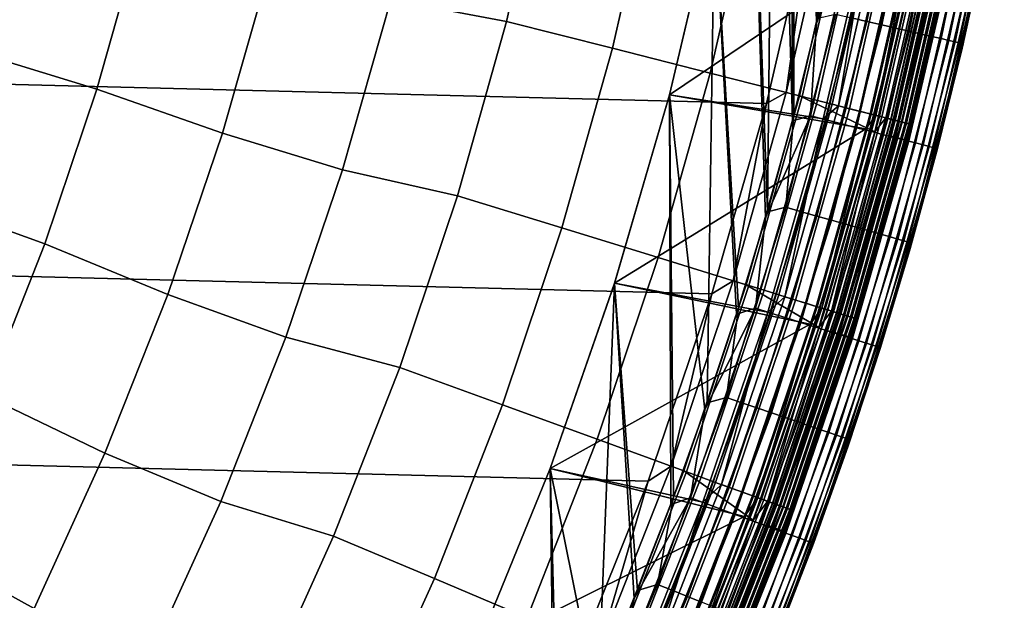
# Model space of a CAD drawing. Header units: metres. Extents: x -248 to 28, y -28 to 28.
# Tile 440 of 507: x 20.59 to 27.27, y -10.01 to -6.07. Entities that reach past the tile are written whole.
import ezdxf

# ---------------------------------------------------------------- set-up
doc = ezdxf.new("R2010")
doc.units = ezdxf.units.M
doc.layers.add('solid_10_061_053_XXX', color=7, linetype='CONTINUOUS')

msp = doc.modelspace()

# ---------------------------------------------------------------- linework, layer by layer
at = {"layer": 'solid_10_061_053_XXX'}
for points in [[(25.847754, 0, 118), (25.994907, -6.095469, 118), (25.994907, 6.095469, 118), (25.830399, 6.75873, 118)], [(25.994907, -6.095469, 118), (26.142359, -5.428349, 118), (25.994907, 6.095469, 118)], [(25.847754, 0, 25), (26.002975, 6.060962, 25), (26.002975, -6.060962, 25), (25.840338, -6.72063, 25)], [(25.813505, -1.33007, 25), (25.847754, 0, 25), (25.840338, -6.72063, 25)], [(25.813505, -1.33007, 118), (25.830399, -6.75873, 118), (25.994907, -6.095469, 118), (25.847754, 0, 118)], [(25.710732, -2.657897, 25), (25.813505, -1.33007, 25), (25.840338, -6.72063, 25), (25.661005, -7.375816, 25)], [(25.813505, -1.33007, 118), (25.710732, -2.657897, 118), (25.830399, -6.75873, 118)], [(25.53981, -3.978022, 25), (25.710732, -2.657897, 25), (25.661005, -7.375816, 25)], [(25.53981, -3.978022, 118), (25.649004, -7.417444, 118), (25.830399, -6.75873, 118), (25.710732, -2.657897, 118)], [(25.30131, -5.286795, 25), (25.53981, -3.978022, 25), (25.661005, -7.375816, 25), (25.465034, -8.026333, 25)], [(25.30131, -5.286795, 118), (25.450794, -8.071371, 118), (25.649004, -7.417444, 118), (25.53981, -3.978022, 118)], [(25.654264, -6.641425, -9.8), (-25.957792, -5.333158, -9.8), (-26.194746, -4.010602, -9.8), (25.957809, -5.333074, -9.8)], [(26.610149, -4.748371, 25.056189), (26.336823, -6.084308, 25.056189), (26.23173, -6.060032, 25.025095), (26.503965, -4.729425, 25.025095)], [(24.163736, -4.884805, 138.351929), (23.374029, -4.767021, 139.504547), (23.104807, -5.93613, 139.504547), (23.890213, -6.083196, 138.351929)], [(26.712234, -4.766585, 25.099174), (26.43786, -6.107647, 25.099174), (26.336823, -6.084308, 25.056189), (26.610149, -4.748371, 25.056189)], [(26.808933, -4.783838, 25.153511), (26.533566, -6.129755, 25.153511), (26.43786, -6.107647, 25.099174), (26.712234, -4.766585, 25.099174)], [(26.899027, -4.799913, 25.218515), (26.622734, -6.150352, 25.218515), (26.533566, -6.129755, 25.153511), (26.808933, -4.783838, 25.153511)], [(26.981382, -4.814607, 25.293365), (26.704243, -6.169181, 25.293365), (26.622734, -6.150352, 25.218515), (26.899027, -4.799913, 25.218515)], [(27.054958, -4.827735, 25.377121), (26.777065, -6.186003, 25.377121), (26.704243, -6.169181, 25.293365), (26.981382, -4.814607, 25.293365)], [(27.118832, -4.839132, 25.468725), (26.840281, -6.200607, 25.468725), (26.777065, -6.186003, 25.377121), (27.054958, -4.827735, 25.377121)], [(27.172194, -4.848654, 25.567024), (26.893095, -6.212808, 25.567024), (26.840281, -6.200607, 25.468725), (27.118832, -4.839132, 25.468725)], [(27.214375, -4.856181, 25.670778), (26.934843, -6.222452, 25.670778), (26.893095, -6.212808, 25.567024), (27.172194, -4.848654, 25.567024)], [(27.244843, -4.861618, 25.778681), (26.964998, -6.229419, 25.778681), (26.934843, -6.222452, 25.670778), (27.214375, -4.856181, 25.670778)], [(26.964998, -6.229419, 25.778681), (27.244843, -4.861618, 25.778681), (27.263212, -4.864897, 25.889374), (26.983179, -6.23362, 25.889374)], [(27.269253, -4.865993, 26), (27.132313, -5.579216, 117), (26.982174, -6.265164, 117), (26.989155, -6.235021, 26)], [(26.983179, -6.23362, 25.889374), (27.263212, -4.864897, 25.889374), (27.269253, -4.865993, 26), (26.989155, -6.235021, 26)], [(24.608984, -6.266217, 137.162735), (24.890739, -5.031772, 137.162735), (24.163736, -4.884805, 138.351929), (23.890213, -6.083196, 138.351929)], [(24.890739, -5.031772, 137.162735), (24.608984, -6.266217, 137.162735), (25.272211, -6.435095, 135.939667), (25.561558, -5.16738, 135.939667)], [(25.561558, -5.16738, 135.939667), (25.272211, -6.435095, 135.939667), (25.878393, -6.589448, 134.685471), (26.174681, -5.291326, 134.685471)], [(20.198463, -6.265289, 142.717407), (21.10976, -6.54417, 141.689758), (21.411009, -5.47876, 141.689758), (20.487034, -5.245308, 142.717407)], [(26.084316, -5.273058, -9.793713), (25.789051, -6.566699, -9.793713), (25.957809, -5.333074, -9.8)], [(26.192787, -5.294986, -9.774903), (25.896294, -6.594007, -9.774903), (25.789051, -6.566699, -9.793713), (26.084316, -5.273058, -9.793713)], [(25.284929, -7.93235, -9.8), (-25.654243, -6.641504, -9.8), (-25.957792, -5.333158, -9.8), (25.654264, -6.641425, -9.8)], [(25.30131, -5.286795, 25), (24.995497, -6.582659, 25), (24.995485, -6.58271, 24.5), (25.301214, -5.287237, 24.5)], [(25.301214, -5.287237, 24.5), (24.995485, -6.58271, 24.5), (26.040407, -6.745879, 24.5), (26.348808, -5.417572, 24.5)], [(25.301212, -5.287242, 118.5), (24.995487, -6.582701, 118.5), (24.995497, -6.582659, 118), (25.30131, -5.286795, 118)], [(26.641464, -5.470767, 118.5), (24.995487, -6.582701, 118.5), (25.301212, -5.287242, 118.5)], [(24.995497, -6.582659, 25), (25.30131, -5.286795, 25), (25.252592, -8.67159, 25), (25.023809, -9.311227, 25)], [(24.995497, -6.582659, 118), (25.235916, -8.719999, 118), (25.450794, -8.071371, 118), (25.30131, -5.286795, 118)], [(25.30131, -5.286795, 25), (25.465034, -8.026333, 25), (25.252592, -8.67159, 25)], [(25.789051, -6.566699, -9.793713), (25.654264, -6.641425, -9.8), (25.957809, -5.333074, -9.8)], [(26.174681, -5.291326, 134.685471), (25.878393, -6.589448, 134.685471), (26.39061, -6.833001, 133.423676), (26.702822, -5.487569, 133.423676)], [(26.29851, -5.316358, -9.743809), (26.00082, -6.620622, -9.743809), (25.896294, -6.594007, -9.774903), (26.192787, -5.294986, -9.774903)], [(26.400148, -5.336905, -9.700823), (26.101309, -6.64621, -9.700823), (26.00082, -6.620622, -9.743809), (26.29851, -5.316358, -9.743809)], [(26.496426, -5.356368, -9.646485), (26.196497, -6.670448, -9.646485), (26.101309, -6.64621, -9.700823), (26.400148, -5.336905, -9.700823)], [(26.143318, -6.656907, 24.494968), (26.44264, -5.345495, 24.494968), (26.348808, -5.417572, 24.5)], [(26.218006, -6.675925, 24.479738), (26.518183, -5.360766, 24.479738), (26.44264, -5.345495, 24.494968), (26.143318, -6.656907, 24.494968)], [(25.953712, -6.724016, 117.993866), (26.261129, -5.400067, 117.993866), (25.994907, -6.095469, 118)], [(26.060871, -6.751775, 117.975212), (26.369555, -5.42236, 117.975212), (26.261129, -5.400067, 117.993866), (25.953712, -6.724016, 117.993866)], [(26.261129, -5.400067, 117.993866), (26.142359, -5.428349, 118), (25.994907, -6.095469, 118)], [(26.586128, -5.374502, -9.581482), (26.285183, -6.69303, -9.581482), (26.196497, -6.670448, -9.646485), (26.496426, -5.356368, -9.646485)], [(26.290127, -6.694289, 24.454567), (26.591127, -5.375513, 24.454567), (26.518183, -5.360766, 24.479738), (26.218006, -6.675925, 24.479738)], [(26.668123, -5.391078, -9.506631), (26.366251, -6.713672, -9.506631), (26.285183, -6.69303, -9.581482), (26.586128, -5.374502, -9.581482)], [(26.35844, -6.711684, 24.419889), (26.660225, -5.389481, 24.419889), (26.591127, -5.375513, 24.454567), (26.290127, -6.694289, 24.454567)], [(26.42178, -6.727811, 24.376299), (26.724289, -5.402431, 24.376299), (26.660225, -5.389481, 24.419889), (26.35844, -6.711684, 24.419889)], [(26.741381, -5.405887, -9.422875), (26.438677, -6.732114, -9.422875), (26.366251, -6.713672, -9.506631), (26.668123, -5.391078, -9.506631)], [(26.767876, -5.411243, 133.288391), (26.702822, -5.487569, 133.423676), (26.39061, -6.833001, 133.423676), (26.464872, -6.738785, 133.288391)], [(26.397585, -6.721651, 118.503029), (26.641464, -5.470767, 118.5), (26.699818, -5.397484, 118.503029)], [(26.397585, -6.721651, 118.503029), (26.699818, -5.397484, 118.503029), (26.741081, -5.405826, 118.512192), (26.438383, -6.732039, 118.512192)], [(26.479055, -6.742396, 24.324541), (26.782219, -5.414143, 24.324541), (26.724289, -5.402431, 24.376299), (26.42178, -6.727811, 24.376299)], [(26.438383, -6.732039, 118.512192), (26.741081, -5.405826, 118.512192), (26.780636, -5.413822, 118.527283), (26.477488, -6.741997, 118.527283)], [(26.804974, -5.418743, -9.331272), (26.501553, -6.748124, -9.331272), (26.438677, -6.732114, -9.422875), (26.741381, -5.405887, -9.422875)], [(26.499136, -6.747509, 133.148941), (26.802532, -5.418249, 133.148941), (26.767876, -5.411243, 133.288391), (26.464872, -6.738785, 133.288391)], [(21.411009, -5.47876, 141.689758), (21.10976, -6.54417, 141.689758), (21.963034, -6.841669, 140.617996), (22.279419, -5.728068, 140.617996)], [(26.397585, -6.721651, 118.503029), (26.330183, -6.813108, 118.5), (24.995487, -6.582701, 118.5), (26.641464, -5.470767, 118.5)], [(26.143318, -6.656907, 24.494968), (26.348808, -5.417572, 24.5), (26.040407, -6.745879, 24.5)], [(26.165329, -6.778836, 117.944267), (26.47525, -5.444092, 117.944267), (26.369555, -5.42236, 117.975212), (26.060871, -6.751775, 117.975212)], [(26.265772, -6.804857, 117.901421), (26.576883, -5.464989, 117.901421), (26.47525, -5.444092, 117.944267), (26.165329, -6.778836, 117.944267)], [(26.360931, -6.829509, 117.847214), (26.67317, -5.484787, 117.847214), (26.576883, -5.464989, 117.901421), (26.265772, -6.804857, 117.901421)], [(26.477488, -6.741997, 118.527283), (26.780636, -5.413822, 118.527283), (26.817661, -5.421308, 118.547997), (26.514095, -6.751318, 118.547997)], [(26.529285, -6.755186, 24.265507), (26.833027, -5.424413, 24.265507), (26.782219, -5.414143, 24.324541), (26.479055, -6.742396, 24.324541)], [(26.520296, -6.752897, 133.006744), (26.823933, -5.422575, 133.006744), (26.802532, -5.418249, 133.148941), (26.499136, -6.747509, 133.148941)], [(26.823933, -5.422575, 133.006744), (26.520296, -6.752897, 133.006744), (26.500774, -6.861526, 132.863525), (26.814291, -5.510477, 132.863525)], [(26.858105, -5.429483, -9.232974), (26.554081, -6.7615, -9.232974), (26.501553, -6.748124, -9.331272), (26.804974, -5.418743, -9.331272)], [(26.514095, -6.751318, 118.547997), (26.817661, -5.421308, 118.547997), (26.851398, -5.428127, 118.573914), (26.547449, -6.759811, 118.573914)], [(26.571611, -6.765964, 24.200205), (26.875837, -5.433068, 24.200205), (26.833027, -5.424413, 24.265507), (26.529285, -6.755186, 24.265507)], [(26.547449, -6.759811, 118.573914), (26.851398, -5.428127, 118.573914), (26.881147, -5.434141, 118.604492), (26.576862, -6.767301, 118.604492)], [(26.900103, -5.437973, -9.12922), (26.595602, -6.772072, -9.12922), (26.554081, -6.7615, -9.232974), (26.858105, -5.429483, -9.232974)], [(26.605307, -6.774544, 24.129755), (26.909918, -5.439957, 24.129755), (26.875837, -5.433068, 24.200205), (26.571611, -6.765964, 24.200205)], [(26.576862, -6.767301, 118.604492), (26.881147, -5.434141, 118.604492), (26.906298, -5.439225, 118.639099), (26.601728, -6.773632, 118.639099)], [(26.930437, -5.444105, -9.021317), (26.625593, -6.779709, -9.021317), (26.595602, -6.772072, -9.12922), (26.900103, -5.437973, -9.12922)], [(26.601728, -6.773632, 118.639099), (26.906298, -5.439225, 118.639099), (26.926329, -5.443274, 118.677032), (26.621532, -6.778675, 118.677032)], [(26.629793, -6.780778, 24.055367), (26.934685, -5.444964, 24.055367), (26.909918, -5.439957, 24.129755), (26.605307, -6.774544, 24.129755)], [(26.621532, -6.778675, 118.677032), (26.926329, -5.443274, 118.677032), (26.940828, -5.446206, 118.717499), (26.635866, -6.782325, 118.717499)], [(26.948727, -5.447803, -8.910626), (26.643677, -6.784314, -8.910626), (26.625593, -6.779709, -9.021317), (26.930437, -5.444105, -9.021317)], [(26.644651, -6.784562, 23.978315), (26.949713, -5.448002, 23.978315), (26.934685, -5.444964, 24.055367), (26.629793, -6.780778, 24.055367)], [(26.635866, -6.782325, 118.717499), (26.940828, -5.446206, 118.717499), (26.949495, -5.447958, 118.759666), (26.644438, -6.784507, 118.759666)], [(26.948727, -5.447803, -8.910626), (26.937073, -5.535716, -8.8), (26.643677, -6.784314, -8.910626)], [(26.644438, -6.784507, 118.759666), (26.949495, -5.447958, 118.759666), (26.93449, -5.535155, 118.80262)], [(26.644651, -6.784562, 23.978315), (26.937075, -5.535702, 23.9), (26.949713, -5.448002, 23.978315)], [(26.449612, -6.852482, 117.782333), (26.762901, -5.503237, 117.782333), (26.67317, -5.484787, 117.847214), (26.360931, -6.829509, 117.847214)], [(26.530695, -6.873488, 117.707596), (26.844944, -5.520106, 117.707596), (26.762901, -5.503237, 117.782333), (26.449612, -6.852482, 117.782333)], [(26.619572, -6.892256, 118.80262), (26.93449, -5.535155, 118.80262), (26.814291, -5.510477, 132.863525), (26.500774, -6.861526, 132.863525)], [(26.603157, -6.89226, 117.62394), (26.918264, -5.535182, 117.62394), (26.844944, -5.520106, 117.707596), (26.530695, -6.873488, 117.707596)], [(26.666086, -6.908563, 117.532425), (26.981939, -5.548275, 117.532425), (26.918264, -5.535182, 117.62394), (26.603157, -6.89226, 117.62394)], [(26.644438, -6.784507, 118.759666), (26.93449, -5.535155, 118.80262), (26.619572, -6.892256, 118.80262)], [(26.937075, -5.535702, 23.9), (26.622124, -6.892936, 23.9), (26.622118, -6.892953, -8.8), (26.937073, -5.535716, -8.8)], [(26.643677, -6.784314, -8.910626), (26.937073, -5.535716, -8.8), (26.622118, -6.892953, -8.8)], [(26.644651, -6.784562, 23.978315), (26.622124, -6.892936, 23.9), (26.937075, -5.535702, 23.9)], [(26.718691, -6.922191, 117.434196), (27.035166, -5.559219, 117.434196), (26.981939, -5.548275, 117.532425), (26.666086, -6.908563, 117.532425)], [(26.760305, -6.932972, 117.330498), (27.077274, -5.567877, 117.330498), (27.035166, -5.559219, 117.434196), (26.718691, -6.922191, 117.434196)], [(26.790407, -6.940771, 117.222633), (27.107733, -5.574141, 117.222633), (27.077274, -5.567877, 117.330498), (26.760305, -6.932972, 117.330498)], [(27.107733, -5.574141, 117.222633), (26.790407, -6.940771, 117.222633), (26.808615, -6.945489, 117.111969), (27.126156, -5.57793, 117.111969)], [(27.126156, -5.57793, 117.111969), (26.808615, -6.945489, 117.111969), (27.132313, -5.579216, 117)], [(26.808615, -6.945489, 117.111969), (26.982174, -6.265164, 117), (27.132313, -5.579216, 117)], [(21.963034, -6.841669, 140.617996), (22.777147, -7.090225, 139.504547), (23.104807, -5.93613, 139.504547), (22.279419, -5.728068, 140.617996)], [(23.890213, -6.083196, 138.351929), (23.104807, -5.93613, 139.504547), (22.777147, -7.090225, 139.504547), (23.557293, -7.266462, 138.351929)], [(26.123901, -6.035124, 25.006287), (25.786303, -7.344903, 25.006287), (25.840338, -6.72063, 25), (26.002975, -6.060962, 25)], [(26.23173, -6.060032, 25.025095), (25.892736, -7.375216, 25.025095), (25.786303, -7.344903, 25.006287), (26.123901, -6.035124, 25.006287)], [(26.336823, -6.084308, 25.056189), (25.996473, -7.404761, 25.056189), (25.892736, -7.375216, 25.025095), (26.23173, -6.060032, 25.025095)], [(24.266048, -7.485085, 137.162735), (24.608984, -6.266217, 137.162735), (23.890213, -6.083196, 138.351929), (23.557293, -7.266462, 138.351929)], [(25.953712, -6.724016, 117.993866), (25.994907, -6.095469, 118), (25.830399, -6.75873, 118)], [(26.43786, -6.107647, 25.099174), (26.096203, -7.433166, 25.099174), (25.996473, -7.404761, 25.056189), (26.336823, -6.084308, 25.056189)], [(26.533566, -6.129755, 25.153511), (26.190672, -7.460072, 25.153511), (26.096203, -7.433166, 25.099174), (26.43786, -6.107647, 25.099174)], [(26.622734, -6.150352, 25.218515), (26.278688, -7.48514, 25.218515), (26.190672, -7.460072, 25.153511), (26.533566, -6.129755, 25.153511)], [(26.704243, -6.169181, 25.293365), (26.359144, -7.508056, 25.293365), (26.278688, -7.48514, 25.218515), (26.622734, -6.150352, 25.218515)], [(26.777065, -6.186003, 25.377121), (26.431025, -7.528529, 25.377121), (26.359144, -7.508056, 25.293365), (26.704243, -6.169181, 25.293365)], [(26.840281, -6.200607, 25.468725), (26.493425, -7.546301, 25.468725), (26.431025, -7.528529, 25.377121), (26.777065, -6.186003, 25.377121)], [(26.893095, -6.212808, 25.567024), (26.545557, -7.56115, 25.567024), (26.493425, -7.546301, 25.468725), (26.840281, -6.200607, 25.468725)], [(26.934843, -6.222452, 25.670778), (26.586765, -7.572888, 25.670778), (26.545557, -7.56115, 25.567024), (26.893095, -6.212808, 25.567024)], [(19.859146, -7.269529, 142.717407), (20.755531, -7.593157, 141.689758), (21.10976, -6.54417, 141.689758), (20.198463, -6.265289, 142.717407)], [(24.608984, -6.266217, 137.162735), (24.266048, -7.485085, 137.162735), (24.920033, -7.686812, 135.939667), (25.272211, -6.435095, 135.939667)], [(26.964998, -6.229419, 25.778681), (26.616529, -7.581367, 25.778681), (26.586765, -7.572888, 25.670778), (26.934843, -6.222452, 25.670778)], [(26.616529, -7.581367, 25.778681), (26.964998, -6.229419, 25.778681), (26.983179, -6.23362, 25.889374), (26.634476, -7.586479, 25.889374)], [(26.989155, -6.235021, 26), (26.814697, -6.947086, 117), (26.62999, -7.624544, 117), (26.640373, -7.588181, 26)], [(26.634476, -7.586479, 25.889374), (26.983179, -6.23362, 25.889374), (26.989155, -6.235021, 26), (26.640373, -7.588181, 26)], [(26.808615, -6.945489, 117.111969), (26.814697, -6.947086, 117), (26.982174, -6.265164, 117)], [(26.989155, -6.235021, 26), (26.982174, -6.265164, 117), (26.814697, -6.947086, 117)], [(25.272211, -6.435095, 135.939667), (24.920033, -7.686812, 135.939667), (25.517767, -7.871189, 134.685471), (25.878393, -6.589448, 134.685471)], [(21.10976, -6.54417, 141.689758), (20.755531, -7.593157, 141.689758), (21.591024, -7.937943, 140.617996), (21.963034, -6.841669, 140.617996)], [(24.995497, -6.582659, 25), (24.623314, -7.861216, 25), (24.623484, -7.860691, 24.5), (24.995485, -6.58271, 24.5)], [(24.623314, -7.861216, 25), (24.995497, -6.582659, 25), (25.023809, -9.311227, 25), (24.778795, -9.944909, 25)], [(24.623314, -7.861216, 118), (24.756735, -9.999702, 118), (25.004536, -9.362863, 118), (24.995497, -6.582659, 118)], [(24.995487, -6.582701, 118.5), (24.623491, -7.860664, 118.5), (24.623314, -7.861216, 118), (24.995497, -6.582659, 118)], [(24.995485, -6.58271, 24.5), (24.623484, -7.860691, 24.5), (25.665115, -8.05677, 24.5), (26.040407, -6.745879, 24.5)], [(26.330183, -6.813108, 118.5), (24.623491, -7.860664, 118.5), (24.995487, -6.582701, 118.5)], [(24.995497, -6.582659, 118), (25.004536, -9.362863, 118), (25.235916, -8.719999, 118)], [(25.789051, -6.566699, -9.793713), (25.42967, -7.844014, -9.793713), (25.654264, -6.641425, -9.8)], [(25.896294, -6.594007, -9.774903), (25.535419, -7.876634, -9.774903), (25.42967, -7.844014, -9.793713), (25.789051, -6.566699, -9.793713)], [(25.878393, -6.589448, 134.685471), (25.517767, -7.871189, 134.685471), (26.010651, -8.160892, 133.423676), (26.39061, -6.833001, 133.423676)], [(26.00082, -6.620622, -9.743809), (25.638487, -7.908426, -9.743809), (25.535419, -7.876634, -9.774903), (25.896294, -6.594007, -9.774903)], [(24.850672, -9.202921, -9.8), (-25.284903, -7.932432, -9.8), (-25.654243, -6.641504, -9.8), (25.284929, -7.93235, -9.8)], [(25.42967, -7.844014, -9.793713), (25.284929, -7.93235, -9.8), (25.654264, -6.641425, -9.8)], [(26.101309, -6.64621, -9.700823), (25.737577, -7.938991, -9.700823), (25.638487, -7.908426, -9.743809), (26.00082, -6.620622, -9.743809)], [(26.196497, -6.670448, -9.646485), (25.831438, -7.967943, -9.646485), (25.737577, -7.938991, -9.700823), (26.101309, -6.64621, -9.700823)], [(25.779001, -7.951768, 24.494968), (26.143318, -6.656907, 24.494968), (26.040407, -6.745879, 24.5)], [(25.852648, -7.974486, 24.479738), (26.218006, -6.675925, 24.479738), (26.143318, -6.656907, 24.494968), (25.779001, -7.951768, 24.494968)], [(26.285183, -6.69303, -9.581482), (25.918888, -7.994918, -9.581482), (25.831438, -7.967943, -9.646485), (26.196497, -6.670448, -9.646485)], [(25.923763, -7.996422, 24.454567), (26.290127, -6.694289, 24.454567), (26.218006, -6.675925, 24.479738), (25.852648, -7.974486, 24.479738)], [(25.579596, -8.030684, 117.993866), (25.953712, -6.724016, 117.993866), (25.649004, -7.417444, 118)], [(25.685209, -8.063838, 117.975212), (26.060871, -6.751775, 117.975212), (25.953712, -6.724016, 117.993866), (25.579596, -8.030684, 117.993866)], [(25.953712, -6.724016, 117.993866), (25.830399, -6.75873, 118), (25.649004, -7.417444, 118)], [(25.786303, -7.344903, 25.006287), (25.661005, -7.375816, 25), (25.840338, -6.72063, 25)], [(25.779001, -7.951768, 24.494968), (26.040407, -6.745879, 24.5), (25.665115, -8.05677, 24.5)], [(26.366251, -6.713672, -9.506631), (25.998827, -8.019576, -9.506631), (25.918888, -7.994918, -9.581482), (26.285183, -6.69303, -9.581482)], [(25.991125, -8.0172, 24.419889), (26.35844, -6.711684, 24.419889), (26.290127, -6.694289, 24.454567), (25.923763, -7.996422, 24.454567)], [(26.053581, -8.036466, 24.376299), (26.42178, -6.727811, 24.376299), (26.35844, -6.711684, 24.419889), (25.991125, -8.0172, 24.419889)], [(26.438677, -6.732114, -9.422875), (26.070244, -8.041605, -9.422875), (25.998827, -8.019576, -9.506631), (26.366251, -6.713672, -9.506631)], [(26.029724, -8.029106, 118.503029), (26.330183, -6.813108, 118.5), (26.397585, -6.721651, 118.503029)], [(26.029724, -8.029106, 118.503029), (26.397585, -6.721651, 118.503029), (26.438383, -6.732039, 118.512192), (26.069952, -8.041515, 118.512192)], [(26.110058, -8.053886, 24.324541), (26.479055, -6.742396, 24.324541), (26.42178, -6.727811, 24.376299), (26.053581, -8.036466, 24.376299)], [(26.069952, -8.041515, 118.512192), (26.438383, -6.732039, 118.512192), (26.477488, -6.741997, 118.527283), (26.108515, -8.05341, 118.527283)], [(26.501553, -6.748124, -9.331272), (26.132242, -8.060729, -9.331272), (26.070244, -8.041605, -9.422875), (26.438677, -6.732114, -9.422875)], [(26.096075, -8.049573, 133.288391), (26.464872, -6.738785, 133.288391), (26.39061, -6.833001, 133.423676)], [(26.12986, -8.059995, 133.148941), (26.499136, -6.747509, 133.148941), (26.464872, -6.738785, 133.288391), (26.096075, -8.049573, 133.288391)], [(26.108515, -8.05341, 118.527283), (26.477488, -6.741997, 118.527283), (26.514095, -6.751318, 118.547997), (26.144611, -8.064545, 118.547997)], [(26.15959, -8.069165, 24.265507), (26.529285, -6.755186, 24.265507), (26.479055, -6.742396, 24.324541), (26.110058, -8.053886, 24.324541)], [(26.150724, -8.06643, 133.006744), (26.520296, -6.752897, 133.006744), (26.499136, -6.747509, 133.148941), (26.12986, -8.059995, 133.148941)], [(26.554081, -6.7615, -9.232974), (26.184038, -8.076706, -9.232974), (26.132242, -8.060729, -9.331272), (26.501553, -6.748124, -9.331272)], [(26.029724, -8.029106, 118.503029), (25.951271, -8.138086, 118.5), (24.623491, -7.860664, 118.5), (26.330183, -6.813108, 118.5)], [(25.788162, -8.096158, 117.944267), (26.165329, -6.778836, 117.944267), (26.060871, -6.751775, 117.975212), (25.685209, -8.063838, 117.975212)], [(25.887156, -8.127235, 117.901421), (26.265772, -6.804857, 117.901421), (26.165329, -6.778836, 117.944267), (25.788162, -8.096158, 117.944267)], [(25.980946, -8.156679, 117.847214), (26.360931, -6.829509, 117.847214), (26.265772, -6.804857, 117.901421), (25.887156, -8.127235, 117.901421)], [(26.144611, -8.064545, 118.547997), (26.514095, -6.751318, 118.547997), (26.547449, -6.759811, 118.573914), (26.1775, -8.07469, 118.573914)], [(26.150724, -8.06643, 133.006744), (26.500774, -6.861526, 132.863525), (26.520296, -6.752897, 133.006744)], [(26.201326, -8.082039, 24.200205), (26.571611, -6.765964, 24.200205), (26.529285, -6.755186, 24.265507), (26.15959, -8.069165, 24.265507)], [(26.1775, -8.07469, 118.573914), (26.547449, -6.759811, 118.573914), (26.576862, -6.767301, 118.604492), (26.206503, -8.083636, 118.604492)], [(26.595602, -6.772072, -9.12922), (26.224981, -8.089335, -9.12922), (26.184038, -8.076706, -9.232974), (26.554081, -6.7615, -9.232974)], [(26.234552, -8.092287, 24.129755), (26.605307, -6.774544, 24.129755), (26.571611, -6.765964, 24.200205), (26.201326, -8.082039, 24.200205)], [(26.206503, -8.083636, 118.604492), (26.576862, -6.767301, 118.604492), (26.601728, -6.773632, 118.639099), (26.231022, -8.091199, 118.639099)], [(26.625593, -6.779709, -9.021317), (26.254555, -8.098458, -9.021317), (26.224981, -8.089335, -9.12922), (26.595602, -6.772072, -9.12922)], [(26.231022, -8.091199, 118.639099), (26.601728, -6.773632, 118.639099), (26.621532, -6.778675, 118.677032), (26.250551, -8.097222, 118.677032)], [(26.258696, -8.099735, 24.055367), (26.629793, -6.780778, 24.055367), (26.605307, -6.774544, 24.129755), (26.234552, -8.092287, 24.129755)], [(26.250551, -8.097222, 118.677032), (26.621532, -6.778675, 118.677032), (26.635866, -6.782325, 118.717499), (26.264685, -8.101583, 118.717499)], [(26.643677, -6.784314, -8.910626), (26.272387, -8.103958, -8.910626), (26.254555, -8.098458, -9.021317), (26.625593, -6.779709, -9.021317)], [(26.273348, -8.104255, 23.978315), (26.644651, -6.784562, 23.978315), (26.629793, -6.780778, 24.055367), (26.258696, -8.099735, 24.055367)], [(26.264685, -8.101583, 118.717499), (26.635866, -6.782325, 118.717499), (26.644438, -6.784507, 118.759666), (26.273136, -8.104189, 118.759666)], [(26.643677, -6.784314, -8.910626), (26.622118, -6.892953, -8.8), (26.272387, -8.103958, -8.910626)], [(26.273136, -8.104189, 118.759666), (26.644438, -6.784507, 118.759666), (26.619572, -6.892256, 118.80262)], [(26.273348, -8.104255, 23.978315), (26.622124, -6.892936, 23.9), (26.644651, -6.784562, 23.978315)], [(21.591024, -7.937943, 140.617996), (22.39188, -8.226387, 139.504547), (22.777147, -7.090225, 139.504547), (21.963034, -6.841669, 140.617996)], [(26.068348, -8.184117, 117.782333), (26.449612, -6.852482, 117.782333), (26.360931, -6.829509, 117.847214), (25.980946, -8.156679, 117.847214)], [(26.096075, -8.049573, 133.288391), (26.39061, -6.833001, 133.423676), (26.010651, -8.160892, 133.423676)], [(26.14826, -8.209205, 117.707596), (26.530695, -6.873488, 117.707596), (26.449612, -6.852482, 117.782333), (26.068348, -8.184117, 117.782333)], [(26.236319, -8.231668, 118.80262), (26.619572, -6.892256, 118.80262), (26.500774, -6.861526, 132.863525), (26.11923, -8.194959, 132.863525)], [(26.150724, -8.06643, 133.006744), (26.11923, -8.194959, 132.863525), (26.500774, -6.861526, 132.863525)], [(26.219679, -8.231626, 117.62394), (26.603157, -6.89226, 117.62394), (26.530695, -6.873488, 117.707596), (26.14826, -8.209205, 117.707596)], [(26.281702, -8.251097, 117.532425), (26.666086, -6.908563, 117.532425), (26.603157, -6.89226, 117.62394), (26.219679, -8.231626, 117.62394)], [(26.273136, -8.104189, 118.759666), (26.619572, -6.892256, 118.80262), (26.236319, -8.231668, 118.80262)], [(26.622124, -6.892936, 23.9), (26.238832, -8.232475, 23.9), (26.238827, -8.232496, -8.8), (26.622118, -6.892953, -8.8)], [(26.272387, -8.103958, -8.910626), (26.622118, -6.892953, -8.8), (26.238827, -8.232496, -8.8)], [(26.273348, -8.104255, 23.978315), (26.238832, -8.232475, 23.9), (26.622124, -6.892936, 23.9)], [(26.333546, -8.267373, 117.434196), (26.718691, -6.922191, 117.434196), (26.666086, -6.908563, 117.532425), (26.281702, -8.251097, 117.532425)], [(26.374561, -8.28025, 117.330498), (26.760305, -6.932972, 117.330498), (26.718691, -6.922191, 117.434196), (26.333546, -8.267373, 117.434196)], [(26.404228, -8.289564, 117.222633), (26.790407, -6.940771, 117.222633), (26.760305, -6.932972, 117.330498), (26.374561, -8.28025, 117.330498)], [(26.790407, -6.940771, 117.222633), (26.404228, -8.289564, 117.222633), (26.422176, -8.295198, 117.111969), (26.808615, -6.945489, 117.111969)], [(26.808615, -6.945489, 117.111969), (26.422176, -8.295198, 117.111969), (26.814697, -6.947086, 117)], [(26.422176, -8.295198, 117.111969), (26.62999, -7.624544, 117), (26.814697, -6.947086, 117)], [(23.557293, -7.266462, 138.351929), (22.777147, -7.090225, 139.504547), (22.39188, -8.226387, 139.504547), (23.165806, -8.431664, 138.351929)], [(19.469936, -8.255506, 142.717407), (20.349213, -8.623087, 141.689758), (20.755531, -7.593157, 141.689758), (19.859146, -7.269529, 142.717407)], [(23.862783, -8.685343, 137.162735), (24.266048, -7.485085, 137.162735), (23.557293, -7.266462, 138.351929), (23.165806, -8.431664, 138.351929)], [(25.786303, -7.344903, 25.006287), (25.38308, -8.635988, 25.006287), (25.465034, -8.026333, 25), (25.661005, -7.375816, 25)], [(25.892736, -7.375216, 25.025095), (25.487848, -8.671631, 25.025095), (25.38308, -8.635988, 25.006287), (25.786303, -7.344903, 25.006287)], [(25.579596, -8.030684, 117.993866), (25.649004, -7.417444, 118), (25.450794, -8.071371, 118)], [(25.996473, -7.404761, 25.056189), (25.589962, -8.706369, 25.056189), (25.487848, -8.671631, 25.025095), (25.892736, -7.375216, 25.025095)], [(26.096203, -7.433166, 25.099174), (25.688135, -8.739768, 25.099174), (25.589962, -8.706369, 25.056189), (25.996473, -7.404761, 25.056189)], [(24.266048, -7.485085, 137.162735), (23.862783, -8.685343, 137.162735), (24.505899, -8.919417, 135.939667), (24.920033, -7.686812, 135.939667)], [(26.190672, -7.460072, 25.153511), (25.781126, -8.771403, 25.153511), (25.688135, -8.739768, 25.099174), (26.096203, -7.433166, 25.099174)], [(26.278688, -7.48514, 25.218515), (25.867767, -8.800879, 25.218515), (25.781126, -8.771403, 25.153511), (26.190672, -7.460072, 25.153511)], [(26.359144, -7.508056, 25.293365), (25.946964, -8.827823, 25.293365), (25.867767, -8.800879, 25.218515), (26.278688, -7.48514, 25.218515)], [(26.431025, -7.528529, 25.377121), (26.017721, -8.851894, 25.377121), (25.946964, -8.827823, 25.293365), (26.359144, -7.508056, 25.293365)], [(26.493425, -7.546301, 25.468725), (26.079145, -8.872791, 25.468725), (26.017721, -8.851894, 25.377121), (26.431025, -7.528529, 25.377121)], [(26.545557, -7.56115, 25.567024), (26.130461, -8.89025, 25.567024), (26.079145, -8.872791, 25.468725), (26.493425, -7.546301, 25.468725)], [(20.755531, -7.593157, 141.689758), (20.349213, -8.623087, 141.689758), (21.164335, -9.014113, 140.617996), (21.591024, -7.937943, 140.617996)], [(26.586765, -7.572888, 25.670778), (26.171026, -8.904052, 25.670778), (26.130461, -8.89025, 25.567024), (26.545557, -7.56115, 25.567024)], [(26.616529, -7.581367, 25.778681), (26.200325, -8.914021, 25.778681), (26.171026, -8.904052, 25.670778), (26.586765, -7.572888, 25.670778)], [(26.200325, -8.914021, 25.778681), (26.616529, -7.581367, 25.778681), (26.634476, -7.586479, 25.889374), (26.217991, -8.920032, 25.889374)], [(26.640373, -7.588181, 26), (26.428169, -8.297102, 117), (26.209366, -8.964329, 117), (26.223795, -8.922029, 26)], [(26.217991, -8.920032, 25.889374), (26.634476, -7.586479, 25.889374), (26.640373, -7.588181, 26), (26.223795, -8.922029, 26)], [(26.640373, -7.588181, 26), (26.62999, -7.624544, 117), (26.428169, -8.297102, 117)], [(26.422176, -8.295198, 117.111969), (26.428169, -8.297102, 117), (26.62999, -7.624544, 117)], [(24.920033, -7.686812, 135.939667), (24.505899, -8.919417, 135.939667), (25.0937, -9.13336, 134.685471), (25.517767, -7.871189, 134.685471)], [(24.623491, -7.860664, 118.5), (24.186188, -9.117818, 118.5), (24.18627, -9.117604, 118), (24.623314, -7.861216, 118)], [(25.951271, -8.138086, 118.5), (24.186188, -9.117818, 118.5), (24.623491, -7.860664, 118.5)], [(24.623484, -7.860691, 24.5), (24.18619, -9.117818, 24.5), (25.223911, -9.346871, 24.5), (25.665115, -8.05677, 24.5)], [(24.623314, -7.861216, 25), (24.18627, -9.117604, 25), (24.18619, -9.117818, 24.5), (24.623484, -7.860691, 24.5)], [(24.18627, -9.117604, 25), (24.623314, -7.861216, 25), (24.517784, -10.572046, 25), (24.240849, -11.192463, 25)], [(24.18627, -9.117604, 118), (24.492769, -10.629871, 118), (24.756735, -9.999702, 118), (24.623314, -7.861216, 118)], [(24.623314, -7.861216, 25), (24.778795, -9.944909, 25), (24.517784, -10.572046, 25)], [(25.42967, -7.844014, -9.793713), (25.007067, -9.101828, -9.793713), (25.284929, -7.93235, -9.8)], [(25.535419, -7.876634, -9.774903), (25.111059, -9.139678, -9.774903), (25.007067, -9.101828, -9.793713), (25.42967, -7.844014, -9.793713)], [(25.517767, -7.871189, 134.685471), (25.0937, -9.13336, 134.685471), (25.563927, -9.46783, 133.423676), (26.010651, -8.160892, 133.423676)], [(25.638487, -7.908426, -9.743809), (25.212414, -9.176568, -9.743809), (25.111059, -9.139678, -9.774903), (25.535419, -7.876634, -9.774903)], [(24.352566, -10.449987, -9.8), (-24.850639, -9.203009, -9.8), (-25.284903, -7.932432, -9.8), (24.850672, -9.202921, -9.8)], [(21.164335, -9.014113, 140.617996), (21.949978, -9.341743, 139.504547), (22.39188, -8.226387, 139.504547), (21.591024, -7.937943, 140.617996)], [(25.007067, -9.101828, -9.793713), (24.850672, -9.202921, -9.8), (25.284929, -7.93235, -9.8)], [(25.737577, -7.938991, -9.700823), (25.309856, -9.212034, -9.700823), (25.212414, -9.176568, -9.743809), (25.638487, -7.908426, -9.743809)], [(25.831438, -7.967943, -9.646485), (25.402159, -9.245629, -9.646485), (25.309856, -9.212034, -9.700823), (25.737577, -7.938991, -9.700823)], [(25.350592, -9.226861, 24.494968), (25.779001, -7.951768, 24.494968), (25.665115, -8.05677, 24.5)], [(25.423016, -9.253222, 24.479738), (25.852648, -7.974486, 24.479738), (25.779001, -7.951768, 24.494968), (25.350592, -9.226861, 24.494968)], [(25.918888, -7.994918, -9.581482), (25.488155, -9.27693, -9.581482), (25.402159, -9.245629, -9.646485), (25.831438, -7.967943, -9.646485)], [(25.492949, -9.278674, 24.454567), (25.923763, -7.996422, 24.454567), (25.852648, -7.974486, 24.479738), (25.423016, -9.253222, 24.479738)], [(25.998827, -8.019576, -9.506631), (25.566765, -9.305541, -9.506631), (25.488155, -9.27693, -9.581482), (25.918888, -7.994918, -9.581482)], [(25.559193, -9.302785, 24.419889), (25.991125, -8.0172, 24.419889), (25.923763, -7.996422, 24.454567), (25.492949, -9.278674, 24.454567)], [(25.620609, -9.325139, 24.376299), (26.053581, -8.036466, 24.376299), (25.991125, -8.0172, 24.419889), (25.559193, -9.302785, 24.419889)], [(26.070244, -8.041605, -9.422875), (25.636995, -9.331103, -9.422875), (25.566765, -9.305541, -9.506631), (25.998827, -8.019576, -9.506631)], [(25.13974, -9.316712, 117.993866), (25.579596, -8.030684, 117.993866), (25.235916, -8.719999, 118)], [(25.243536, -9.355177, 117.975212), (25.685209, -8.063838, 117.975212), (25.579596, -8.030684, 117.993866), (25.13974, -9.316712, 117.993866)], [(25.350592, -9.226861, 24.494968), (25.665115, -8.05677, 24.5), (25.223911, -9.346871, 24.5)], [(25.579596, -8.030684, 117.993866), (25.450794, -8.071371, 118), (25.235916, -8.719999, 118)], [(25.344719, -9.392673, 117.944267), (25.788162, -8.096158, 117.944267), (25.685209, -8.063838, 117.975212), (25.243536, -9.355177, 117.975212)], [(25.38308, -8.635988, 25.006287), (25.252592, -8.67159, 25), (25.465034, -8.026333, 25)], [(25.597149, -9.3166, 118.503029), (25.951271, -8.138086, 118.5), (26.029724, -8.029106, 118.503029)], [(25.597149, -9.3166, 118.503029), (26.029724, -8.029106, 118.503029), (26.069952, -8.041515, 118.512192), (25.636709, -9.330999, 118.512192)], [(25.676147, -9.345354, 24.324541), (26.110058, -8.053886, 24.324541), (26.053581, -8.036466, 24.376299), (25.620609, -9.325139, 24.376299)], [(25.636709, -9.330999, 118.512192), (26.069952, -8.041515, 118.512192), (26.108515, -8.05341, 118.527283), (25.674629, -9.344801, 118.527283)], [(26.132242, -8.060729, -9.331272), (25.697964, -9.353293, -9.331272), (25.636995, -9.331103, -9.422875), (26.070244, -8.041605, -9.422875)], [(25.662397, -9.340348, 133.288391), (26.096075, -8.049573, 133.288391), (26.010651, -8.160892, 133.423676)], [(25.695621, -9.352441, 133.148941), (26.12986, -8.059995, 133.148941), (26.096075, -8.049573, 133.288391), (25.662397, -9.340348, 133.288391)], [(25.674629, -9.344801, 118.527283), (26.108515, -8.05341, 118.527283), (26.144611, -8.064545, 118.547997), (25.710127, -9.357721, 118.547997)], [(25.724857, -9.363082, 24.265507), (26.15959, -8.069165, 24.265507), (26.110058, -8.053886, 24.324541), (25.676147, -9.345354, 24.324541)], [(25.716139, -9.359909, 133.006744), (26.150724, -8.06643, 133.006744), (26.12986, -8.059995, 133.148941), (25.695621, -9.352441, 133.148941)], [(26.184038, -8.076706, -9.232974), (25.748899, -9.371833, -9.232974), (25.697964, -9.353293, -9.331272), (26.132242, -8.060729, -9.331272)], [(25.710127, -9.357721, 118.547997), (26.144611, -8.064545, 118.547997), (26.1775, -8.07469, 118.573914), (25.74247, -9.369493, 118.573914)], [(25.716139, -9.359909, 133.006744), (26.11923, -8.194959, 132.863525), (26.150724, -8.06643, 133.006744)], [(25.7659, -9.37802, 24.200205), (26.201326, -8.082039, 24.200205), (26.15959, -8.069165, 24.265507), (25.724857, -9.363082, 24.265507)], [(25.74247, -9.369493, 118.573914), (26.1775, -8.07469, 118.573914), (26.206503, -8.083636, 118.604492), (25.77099, -9.379873, 118.604492)], [(26.224981, -8.089335, -9.12922), (25.789162, -9.386487, -9.12922), (25.748899, -9.371833, -9.232974), (26.184038, -8.076706, -9.232974)], [(25.798573, -9.389913, 24.129755), (26.234552, -8.092287, 24.129755), (26.201326, -8.082039, 24.200205), (25.7659, -9.37802, 24.200205)], [(25.77099, -9.379873, 118.604492), (26.206503, -8.083636, 118.604492), (26.231022, -8.091199, 118.639099), (25.795101, -9.388649, 118.639099)], [(25.597149, -9.3166, 118.503029), (25.505703, -9.442245, 118.5), (24.186188, -9.117818, 118.5), (25.951271, -8.138086, 118.5)], [(25.442011, -9.428727, 117.901421), (25.887156, -8.127235, 117.901421), (25.788162, -8.096158, 117.944267), (25.344719, -9.392673, 117.944267)], [(25.534187, -9.462886, 117.847214), (25.980946, -8.156679, 117.847214), (25.887156, -8.127235, 117.901421), (25.442011, -9.428727, 117.901421)], [(26.254555, -8.098458, -9.021317), (25.818245, -9.397073, -9.021317), (25.789162, -9.386487, -9.12922), (26.224981, -8.089335, -9.12922)], [(25.795101, -9.388649, 118.639099), (26.231022, -8.091199, 118.639099), (26.250551, -8.097222, 118.677032), (25.814306, -9.395638, 118.677032)], [(25.822317, -9.398555, 24.055367), (26.258696, -8.099735, 24.055367), (26.234552, -8.092287, 24.129755), (25.798573, -9.389913, 24.129755)], [(25.814306, -9.395638, 118.677032), (26.250551, -8.097222, 118.677032), (26.264685, -8.101583, 118.717499), (25.828205, -9.400698, 118.717499)], [(26.272387, -8.103958, -8.910626), (25.835779, -9.403455, -8.910626), (25.818245, -9.397073, -9.021317), (26.254555, -8.098458, -9.021317)], [(25.836723, -9.403798, 23.978315), (26.273348, -8.104255, 23.978315), (26.258696, -8.099735, 24.055367), (25.822317, -9.398555, 24.055367)], [(25.828205, -9.400698, 118.717499), (26.264685, -8.101583, 118.717499), (26.273136, -8.104189, 118.759666), (25.836515, -9.403723, 118.759666)], [(26.272387, -8.103958, -8.910626), (26.238827, -8.232496, -8.8), (25.835779, -9.403455, -8.910626)], [(25.836515, -9.403723, 118.759666), (26.273136, -8.104189, 118.759666), (26.236319, -8.231668, 118.80262)], [(25.836723, -9.403798, 23.978315), (26.238832, -8.232475, 23.9), (26.273348, -8.104255, 23.978315)], [(25.620087, -9.494719, 117.782333), (26.068348, -8.184117, 117.782333), (25.980946, -8.156679, 117.847214), (25.534187, -9.462886, 117.847214)], [(25.662397, -9.340348, 133.288391), (26.010651, -8.160892, 133.423676), (25.563927, -9.46783, 133.423676)], [(25.698626, -9.523824, 117.707596), (26.14826, -8.209205, 117.707596), (26.068348, -8.184117, 117.782333), (25.620087, -9.494719, 117.782333)], [(25.785717, -9.549953, 118.80262), (26.236319, -8.231668, 118.80262), (26.11923, -8.194959, 132.863525), (25.670641, -9.507353, 132.863525)], [(25.716139, -9.359909, 133.006744), (25.670641, -9.507353, 132.863525), (26.11923, -8.194959, 132.863525)], [(25.768816, -9.549835, 117.62394), (26.219679, -8.231626, 117.62394), (26.14826, -8.209205, 117.707596), (25.698626, -9.523824, 117.707596)], [(23.165806, -8.431664, 138.351929), (22.39188, -8.226387, 139.504547), (21.949978, -9.341743, 139.504547), (22.716724, -9.575903, 138.351929)], [(25.829771, -9.572425, 117.532425), (26.281702, -8.251097, 117.532425), (26.219679, -8.231626, 117.62394), (25.768816, -9.549835, 117.62394)], [(25.836515, -9.403723, 118.759666), (26.236319, -8.231668, 118.80262), (25.785717, -9.549953, 118.80262)], [(26.238832, -8.232475, 23.9), (25.788189, -9.550882, 23.9), (25.788179, -9.550906, -8.8), (26.238827, -8.232496, -8.8)], [(25.835779, -9.403455, -8.910626), (26.238827, -8.232496, -8.8), (25.788179, -9.550906, -8.8)], [(25.836723, -9.403798, 23.978315), (25.788189, -9.550882, 23.9), (26.238832, -8.232475, 23.9)], [(25.880726, -9.591308, 117.434196), (26.333546, -8.267373, 117.434196), (26.281702, -8.251097, 117.532425), (25.829771, -9.572425, 117.532425)], [(25.921036, -9.606246, 117.330498), (26.374561, -8.28025, 117.330498), (26.333546, -8.267373, 117.434196), (25.880726, -9.591308, 117.434196)], [(25.950191, -9.617052, 117.222633), (26.404228, -8.289564, 117.222633), (26.374561, -8.28025, 117.330498), (25.921036, -9.606246, 117.330498)], [(26.404228, -8.289564, 117.222633), (25.950191, -9.617052, 117.222633), (25.967831, -9.62359, 117.111969), (26.422176, -8.295198, 117.111969)], [(26.422176, -8.295198, 117.111969), (25.967831, -9.62359, 117.111969), (26.428169, -8.297102, 117)], [(25.967831, -9.62359, 117.111969), (26.209366, -8.964329, 117), (26.428169, -8.297102, 117)], [(23.400192, -9.864008, 137.162735), (23.862783, -8.685343, 137.162735), (23.165806, -8.431664, 138.351929), (22.716724, -9.575903, 138.351929)], [(20.349213, -8.623087, 141.689758), (19.891825, -9.631376, 141.689758), (20.684044, -10.067454, 140.617996), (21.164335, -9.014113, 140.617996)], [(23.862783, -8.685343, 137.162735), (23.400192, -9.864008, 137.162735), (24.03084, -10.129848, 135.939667), (24.505899, -8.919417, 135.939667)], [(25.38308, -8.635988, 25.006287), (24.915257, -9.905096, 25.006287), (25.023809, -9.311227, 25), (25.252592, -8.67159, 25)], [(25.487848, -8.671631, 25.025095), (25.018097, -9.945977, 25.025095), (24.915257, -9.905096, 25.006287), (25.38308, -8.635988, 25.006287)], [(25.589962, -8.706369, 25.056189), (25.118328, -9.985822, 25.056189), (25.018097, -9.945977, 25.025095), (25.487848, -8.671631, 25.025095)], [(25.13974, -9.316712, 117.993866), (25.235916, -8.719999, 118), (25.004536, -9.362863, 118)], [(25.688135, -8.739768, 25.099174), (25.214691, -10.024128, 25.099174), (25.118328, -9.985822, 25.056189), (25.589962, -8.706369, 25.056189)], [(25.781126, -8.771403, 25.153511), (25.305969, -10.060413, 25.153511), (25.214691, -10.024128, 25.099174), (25.688135, -8.739768, 25.099174)], [(25.867767, -8.800879, 25.218515), (25.391012, -10.09422, 25.218515), (25.305969, -10.060413, 25.153511), (25.781126, -8.771403, 25.153511)], [(25.946964, -8.827823, 25.293365), (25.468752, -10.125123, 25.293365), (25.391012, -10.09422, 25.218515), (25.867767, -8.800879, 25.218515)], [(26.017721, -8.851894, 25.377121), (25.538204, -10.152733, 25.377121), (25.468752, -10.125123, 25.293365), (25.946964, -8.827823, 25.293365)], [(26.079145, -8.872791, 25.468725), (25.598495, -10.176702, 25.468725), (25.538204, -10.152733, 25.377121), (26.017721, -8.851894, 25.377121)], [(26.130461, -8.89025, 25.567024), (25.648867, -10.196726, 25.567024), (25.598495, -10.176702, 25.468725), (26.079145, -8.872791, 25.468725)], [(24.505899, -8.919417, 135.939667), (24.03084, -10.129848, 135.939667), (24.607246, -10.372825, 134.685471), (25.0937, -9.13336, 134.685471)], [(26.171026, -8.904052, 25.670778), (25.688683, -10.212555, 25.670778), (25.648867, -10.196726, 25.567024), (26.130461, -8.89025, 25.567024)], [(26.200325, -8.914021, 25.778681), (25.717442, -10.223989, 25.778681), (25.688683, -10.212555, 25.670778), (26.171026, -8.904052, 25.670778)], [(25.717442, -10.223989, 25.778681), (26.200325, -8.914021, 25.778681), (26.217991, -8.920032, 25.889374), (25.734783, -10.230883, 25.889374)], [(26.223795, -8.922029, 26), (25.973719, -9.625794, 117), (25.721382, -10.281075, 117), (25.740479, -10.233171, 26)], [(25.734783, -10.230883, 25.889374), (26.217991, -8.920032, 25.889374), (26.223795, -8.922029, 26), (25.740479, -10.233171, 26)], [(26.223795, -8.922029, 26), (26.209366, -8.964329, 117), (25.973719, -9.625794, 117)], [(20.684044, -10.067454, 140.617996), (21.452562, -10.433472, 139.504547), (21.949978, -9.341743, 139.504547), (21.164335, -9.014113, 140.617996)], [(25.967831, -9.62359, 117.111969), (25.973719, -9.625794, 117), (26.209366, -8.964329, 117)], [(23.684736, -10.350823, 118.5), (23.684895, -10.350452, 118), (24.18627, -9.117604, 118), (24.186188, -9.117818, 118.5)], [(25.505703, -9.442245, 118.5), (23.684736, -10.350823, 118.5), (24.186188, -9.117818, 118.5)], [(24.18627, -9.117604, 25), (23.684895, -10.350452, 25), (23.684744, -10.350805, 24.5), (24.18619, -9.117818, 24.5)], [(24.18619, -9.117818, 24.5), (23.684744, -10.350805, 24.5), (24.717934, -10.612891, 24.5), (25.223911, -9.346871, 24.5)], [(23.684895, -10.350452, 25), (24.18627, -9.117604, 25), (24.240849, -11.192463, 25), (23.948269, -11.805518, 25)], [(23.684895, -10.350452, 118), (23.91684, -11.869061, 118), (24.212717, -11.253191, 118), (24.18627, -9.117604, 118)], [(24.18627, -9.117604, 118), (24.212717, -11.253191, 118), (24.492769, -10.629871, 118)], [(25.007067, -9.101828, -9.793713), (24.522293, -10.337013, -9.793713), (24.850672, -9.202921, -9.8)], [(25.111059, -9.139678, -9.774903), (24.624268, -10.379999, -9.774903), (24.522293, -10.337013, -9.793713), (25.007067, -9.101828, -9.793713)], [(25.0937, -9.13336, 134.685471), (24.607246, -10.372825, 134.685471), (25.05158, -10.750462, 133.423676), (25.563927, -9.46783, 133.423676)], [(25.212414, -9.176568, -9.743809), (24.72366, -10.421896, -9.743809), (24.624268, -10.379999, -9.774903), (25.111059, -9.139678, -9.774903)], [(23.791927, -11.67022, -9.8), (-24.352528, -10.450079, -9.8), (-24.850639, -9.203009, -9.8), (24.352566, -10.449987, -9.8)], [(24.522293, -10.337013, -9.793713), (24.352566, -10.449987, -9.8), (24.850672, -9.202921, -9.8)], [(25.309856, -9.212034, -9.700823), (24.819212, -10.462175, -9.700823), (24.72366, -10.421896, -9.743809), (25.212414, -9.176568, -9.743809)], [(25.402159, -9.245629, -9.646485), (24.909725, -10.500329, -9.646485), (24.819212, -10.462175, -9.700823), (25.309856, -9.212034, -9.700823)], [(24.859159, -10.479014, 24.494968), (25.350592, -9.226861, 24.494968), (25.223911, -9.346871, 24.5)], [(24.930178, -10.508951, 24.479738), (25.423016, -9.253222, 24.479738), (25.350592, -9.226861, 24.494968), (24.859159, -10.479014, 24.494968)], [(25.488155, -9.27693, -9.581482), (24.994055, -10.535877, -9.581482), (24.909725, -10.500329, -9.646485), (25.402159, -9.245629, -9.646485)], [(24.998755, -10.537859, 24.454567), (25.492949, -9.278674, 24.454567), (25.423016, -9.253222, 24.479738), (24.930178, -10.508951, 24.479738)], [(25.566765, -9.305541, -9.506631), (25.07114, -10.568372, -9.506631), (24.994055, -10.535877, -9.581482), (25.488155, -9.27693, -9.581482)], [(25.063715, -10.565242, 24.419889), (25.559193, -9.302785, 24.419889), (25.492949, -9.278674, 24.454567), (24.998755, -10.537859, 24.454567)], [(22.716724, -9.575903, 138.351929), (21.949978, -9.341743, 139.504547), (21.452562, -10.433472, 139.504547), (22.211166, -10.696334, 138.351929)], [(24.635273, -10.578797, 117.993866), (25.13974, -9.316712, 117.993866), (24.756735, -9.999702, 118)], [(24.736986, -10.622473, 117.975212), (25.243536, -9.355177, 117.975212), (25.13974, -9.316712, 117.993866), (24.635273, -10.578797, 117.993866)], [(24.859159, -10.479014, 24.494968), (25.223911, -9.346871, 24.5), (24.717934, -10.612891, 24.5)], [(24.836138, -10.665049, 117.944267), (25.344719, -9.392673, 117.944267), (25.243536, -9.355177, 117.975212), (24.736986, -10.622473, 117.975212)], [(25.13974, -9.316712, 117.993866), (25.004536, -9.362863, 118), (24.756735, -9.999702, 118)], [(24.915257, -9.905096, 25.006287), (24.778795, -9.944909, 25), (25.023809, -9.311227, 25)], [(25.123941, -10.59063, 24.376299), (25.620609, -9.325139, 24.376299), (25.559193, -9.302785, 24.419889), (25.063715, -10.565242, 24.419889)], [(25.636995, -9.331103, -9.422875), (25.140009, -10.597403, -9.422875), (25.07114, -10.568372, -9.506631), (25.566765, -9.305541, -9.506631)], [(25.100935, -10.580932, 118.503029), (25.505703, -9.442245, 118.5), (25.597149, -9.3166, 118.503029)], [(25.100935, -10.580932, 118.503029), (25.597149, -9.3166, 118.503029), (25.636709, -9.330999, 118.512192), (25.139729, -10.597284, 118.512192)], [(25.178404, -10.613587, 24.324541), (25.676147, -9.345354, 24.324541), (25.620609, -9.325139, 24.376299), (25.123941, -10.59063, 24.376299)], [(25.139729, -10.597284, 118.512192), (25.636709, -9.330999, 118.512192), (25.674629, -9.344801, 118.527283), (25.176914, -10.612959, 118.527283)], [(25.697964, -9.353293, -9.331272), (25.199795, -10.622604, -9.331272), (25.140009, -10.597403, -9.422875), (25.636995, -9.331103, -9.422875)], [(25.164919, -10.607903, 133.288391), (25.662397, -9.340348, 133.288391), (25.563927, -9.46783, 133.423676)], [(25.197498, -10.621636, 133.148941), (25.695621, -9.352441, 133.148941), (25.662397, -9.340348, 133.288391), (25.164919, -10.607903, 133.288391)], [(25.176914, -10.612959, 118.527283), (25.674629, -9.344801, 118.527283), (25.710127, -9.357721, 118.547997), (25.211723, -10.627633, 118.547997)], [(25.226168, -10.633721, 24.265507), (25.724857, -9.363082, 24.265507), (25.676147, -9.345354, 24.324541), (25.178404, -10.613587, 24.324541)], [(25.217619, -10.630117, 133.006744), (25.716139, -9.359909, 133.006744), (25.695621, -9.352441, 133.148941), (25.197498, -10.621636, 133.148941)], [(25.748899, -9.371833, -9.232974), (25.249744, -10.64366, -9.232974), (25.199795, -10.622604, -9.331272), (25.697964, -9.353293, -9.331272)], [(24.931479, -10.705987, 117.901421), (25.442011, -9.428727, 117.901421), (25.344719, -9.392673, 117.944267), (24.836138, -10.665049, 117.944267)], [(25.211723, -10.627633, 118.547997), (25.710127, -9.357721, 118.547997), (25.74247, -9.369493, 118.573914), (25.243439, -10.641002, 118.573914)], [(25.217619, -10.630117, 133.006744), (25.670641, -9.507353, 132.863525), (25.716139, -9.359909, 133.006744)], [(25.266415, -10.650687, 24.200205), (25.7659, -9.37802, 24.200205), (25.724857, -9.363082, 24.265507), (25.226168, -10.633721, 24.265507)], [(25.243439, -10.641002, 118.573914), (25.74247, -9.369493, 118.573914), (25.77099, -9.379873, 118.604492), (25.271408, -10.652792, 118.604492)], [(25.789162, -9.386487, -9.12922), (25.289227, -10.660303, -9.12922), (25.249744, -10.64366, -9.232974), (25.748899, -9.371833, -9.232974)], [(25.298454, -10.664193, 24.129755), (25.798573, -9.389913, 24.129755), (25.7659, -9.37802, 24.200205), (25.266415, -10.650687, 24.200205)], [(25.271408, -10.652792, 118.604492), (25.77099, -9.379873, 118.604492), (25.795101, -9.388649, 118.639099), (25.295052, -10.662758, 118.639099)], [(25.818245, -9.397073, -9.021317), (25.317745, -10.672324, -9.021317), (25.289227, -10.660303, -9.12922), (25.789162, -9.386487, -9.12922)], [(25.295052, -10.662758, 118.639099), (25.795101, -9.388649, 118.639099), (25.814306, -9.395638, 118.677032), (25.313883, -10.670696, 118.677032)], [(25.321737, -10.674007, 24.055367), (25.822317, -9.398555, 24.055367), (25.798573, -9.389913, 24.129755), (25.298454, -10.664193, 24.129755)], [(25.313883, -10.670696, 118.677032), (25.814306, -9.395638, 118.677032), (25.828205, -9.400698, 118.717499), (25.327513, -10.676442, 118.717499)], [(25.835779, -9.403455, -8.910626), (25.33494, -10.679573, -8.910626), (25.317745, -10.672324, -9.021317), (25.818245, -9.397073, -9.021317)], [(25.335865, -10.679963, 23.978315), (25.836723, -9.403798, 23.978315), (25.822317, -9.398555, 24.055367), (25.321737, -10.674007, 24.055367)], [(25.327513, -10.676442, 118.717499), (25.828205, -9.400698, 118.717499), (25.836515, -9.403723, 118.759666), (25.335663, -10.679877, 118.759666)], [(25.835779, -9.403455, -8.910626), (25.788179, -9.550906, -8.8), (25.33494, -10.679573, -8.910626)], [(25.335663, -10.679877, 118.759666), (25.836515, -9.403723, 118.759666), (25.785717, -9.549953, 118.80262)], [(25.335865, -10.679963, 23.978315), (25.788189, -9.550882, 23.9), (25.836723, -9.403798, 23.978315)], [(25.100935, -10.580932, 118.503029), (24.994665, -10.722108, 118.5), (23.684736, -10.350823, 118.5), (25.505703, -9.442245, 118.5)], [(25.021805, -10.744774, 117.847214), (25.534187, -9.462886, 117.847214), (25.442011, -9.428727, 117.901421), (24.931479, -10.705987, 117.901421)], [(25.105982, -10.780918, 117.782333), (25.620087, -9.494719, 117.782333), (25.534187, -9.462886, 117.847214), (25.021805, -10.744774, 117.847214)], [(25.164919, -10.607903, 133.288391), (25.563927, -9.46783, 133.423676), (25.05158, -10.750462, 133.423676)], [(25.182945, -10.813967, 117.707596), (25.698626, -9.523824, 117.707596), (25.620087, -9.494719, 117.782333), (25.105982, -10.780918, 117.782333)], [(25.268923, -10.843723, 118.80262), (25.785717, -9.549953, 118.80262), (25.670641, -9.507353, 132.863525), (25.156157, -10.79534, 132.863525)], [(25.217619, -10.630117, 133.006744), (25.156157, -10.79534, 132.863525), (25.670641, -9.507353, 132.863525)], [(25.251726, -10.843502, 117.62394), (25.768816, -9.549835, 117.62394), (25.698626, -9.523824, 117.707596), (25.182945, -10.813967, 117.707596)], [(25.311459, -10.869151, 117.532425), (25.829771, -9.572425, 117.532425), (25.768816, -9.549835, 117.62394), (25.251726, -10.843502, 117.62394)], [(25.335663, -10.679877, 118.759666), (25.785717, -9.549953, 118.80262), (25.268923, -10.843723, 118.80262)], [(25.788189, -9.550882, 23.9), (25.271345, -10.844772, 23.9), (25.271334, -10.8448, -8.8), (25.788179, -9.550906, -8.8)], [(25.33494, -10.679573, -8.910626), (25.788179, -9.550906, -8.8), (25.271334, -10.8448, -8.8)], [(25.335865, -10.679963, 23.978315), (25.271345, -10.844772, 23.9), (25.788189, -9.550882, 23.9)], [(22.879423, -11.018149, 137.162735), (23.400192, -9.864008, 137.162735), (22.716724, -9.575903, 138.351929), (22.211166, -10.696334, 138.351929)], [(25.361391, -10.890593, 117.434196), (25.880726, -9.591308, 117.434196), (25.829771, -9.572425, 117.532425), (25.311459, -10.869151, 117.532425)], [(25.40089, -10.907555, 117.330498), (25.921036, -9.606246, 117.330498), (25.880726, -9.591308, 117.434196), (25.361391, -10.890593, 117.434196)], [(25.429464, -10.919825, 117.222633), (25.950191, -9.617052, 117.222633), (25.921036, -9.606246, 117.330498), (25.40089, -10.907555, 117.330498)], [(25.950191, -9.617052, 117.222633), (25.429464, -10.919825, 117.222633), (25.446747, -10.927247, 117.111969), (25.967831, -9.62359, 117.111969)], [(25.967831, -9.62359, 117.111969), (25.446747, -10.927247, 117.111969), (25.973719, -9.625794, 117)], [(19.891825, -9.631376, 141.689758), (19.384514, -10.615494, 141.689758), (20.151369, -11.095299, 140.617996), (20.684044, -10.067454, 140.617996)], [(25.446747, -10.927247, 117.111969), (25.721382, -10.281075, 117), (25.973719, -9.625794, 117)], [(23.400192, -9.864008, 137.162735), (22.879423, -11.018149, 137.162735), (23.496037, -11.315095, 135.939667), (24.03084, -10.129848, 135.939667)], [(24.915257, -9.905096, 25.006287), (24.384029, -11.148996, 25.006287), (24.517784, -10.572046, 25), (24.778795, -9.944909, 25)], [(25.018097, -9.945977, 25.025095), (24.484674, -11.195011, 25.025095), (24.384029, -11.148996, 25.006287), (24.915257, -9.905096, 25.006287)], [(25.118328, -9.985822, 25.056189), (24.582771, -11.239861, 25.056189), (24.484674, -11.195011, 25.025095), (25.018097, -9.945977, 25.025095)], [(24.635273, -10.578797, 117.993866), (24.756735, -9.999702, 118), (24.492769, -10.629871, 118)], [(25.214691, -10.024128, 25.099174), (24.677078, -11.282977, 25.099174), (24.582771, -11.239861, 25.056189), (25.118328, -9.985822, 25.056189)]]:
    msp.add_3dface(points, dxfattribs=at)

doc.saveas('drawing.dxf')
